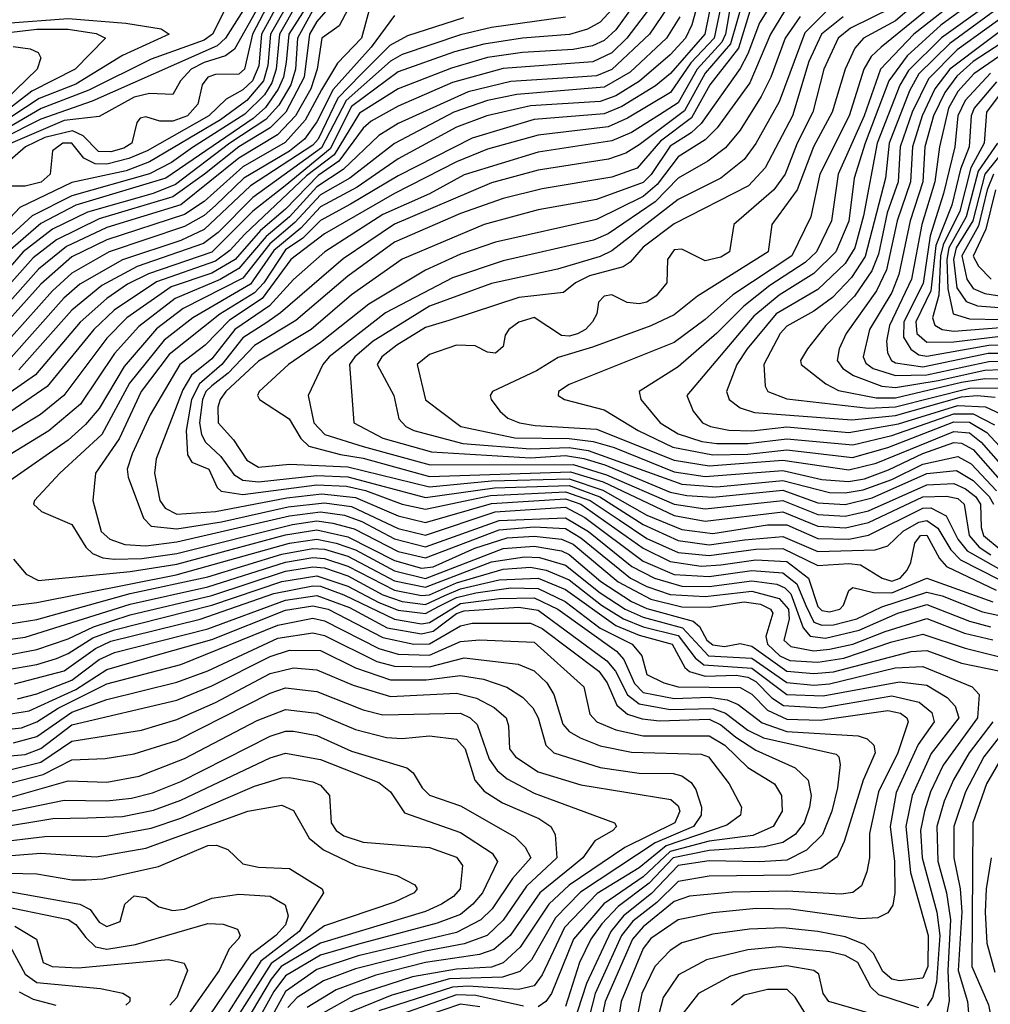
# Model space of a CAD drawing. Extents: x 501367 to 657802, y 482273 to 547541.
# Tile 678 of 714: x 641451 to 643949, y 487008 to 489543. Entities that reach past the tile are written whole.
import ezdxf

# ---------------------------------------------------------------- set-up
doc = ezdxf.new("R2010")
doc.units = 0

msp = doc.modelspace()

# ---------------------------------------------------------------- linework, layer by layer
at = {"layer": '0CON20XD'}
for points in [[(643221.9, 489678.1), (643180.9, 489529.1), (643164.2, 489495), (643125, 489452.2), (643045.6, 489384.4), (642985, 489346.6), (642945, 489332.1), (642765, 489321.3), (642653.2, 489295), (642575, 489265.6), (642425, 489184.7), (642318.9, 489111.1), (642225, 489060.7), (642173.8, 489006.2), (642105, 488948.5), (642045, 488862), (641896.1, 488775), (641822.6, 488717.4), (641733.4, 488606.6), (641662.2, 488475), (641553.8, 488375), (641488.5, 488305), (641486.2, 488295), (641506.8, 488276.8), (641585, 488242.9), (641621.1, 488185), (641638.4, 488168.4), (641665, 488157.3), (641694, 488154), (641765.1, 488155.1), (641855, 488168.5), (642153.1, 488243.1), (642215, 488252), (642256.8, 488246.8), (642311.4, 488231.4), (642425, 488173.5), (642495, 488156.8), (642685, 488229.5), (642775, 488237.2), (642855, 488232.3), (642895, 488208.7), (643023.1, 488105), (643065, 488082.9), (643125, 488062.5), (643215, 488057.3), (643335, 488071.4), (643405, 488052.8), (643429.4, 488025), (643430.8, 487999.2), (643417.3, 487945), (643435, 487928.5), (643495, 487917.5), (643535, 487921.6), (643595.3, 487934.7), (643677.8, 487967.8), (643785, 488000.8), (643882.8, 487962.8), (643955, 487945.6)], [(643855, 489668.7), (643705, 489539.6), (643622, 489495), (643600.4, 489469.6), (643575.1, 489415), (643541.4, 489305), (643493.5, 489215), (643451.4, 489105), (643386.1, 489015), (643377.3, 488945), (643195, 488830.6), (643135, 488782.5), (643075.4, 488754.6), (642925, 488699.7), (642836.7, 488673.3), (642781, 488639), (642667.9, 488585), (642661.5, 488575), (642663.9, 488565), (642686.1, 488535), (642706.8, 488516.8), (642737.1, 488505), (642777.5, 488497.5), (642935, 488488), (643135, 488408.8), (643225, 488393.8), (643415, 488408.4), (643585, 488383.3), (643655, 488400.6), (643855, 488482.8), (643895, 488478.7), (643925.6, 488455), (643999.6, 488369.6)], [(642113.1, 489626.9), (642049.4, 489505), (642028.9, 489415), (642015, 489402.6), (641955, 489401.9), (641935, 489394.8), (641920.3, 489375), (641909.1, 489325), (641882.4, 489295), (641845, 489281), (641811.5, 489281.5), (641775, 489292.7), (641761.1, 489288.9), (641751.7, 489278.3), (641739.4, 489225), (641718.4, 489211.6), (641685, 489202.1), (641653.5, 489203.5), (641613.9, 489243.9), (641586.9, 489256.9), (641515, 489239.2), (641465.5, 489215), (641385, 489145.8)], [(643865, 489633), (643667.9, 489472.1)], [(642153.5, 489606.5), (642095.8, 489505), (642089.6, 489425), (642077.9, 489385), (642035, 489335), (641967.2, 489285), (641785, 489176.5), (641725, 489153.6), (641585, 489123.2), (641451, 489059), (641375, 488978.1)], [(642215, 489618.9), (642143.2, 489505), (642136.7, 489433.3), (642129.6, 489395), (642116.1, 489363.9), (642083.3, 489316.7), (642051.9, 489288.1), (641826.4, 489135), (641595, 489064.9), (641505, 489017.8), (641421.3, 488945)], [(643238.3, 489625), (643213.9, 489505), (643125.7, 489404.3), (643087.3, 489372.7), (643000.7, 489319.3), (642955, 489300.6), (642775, 489285.7), (642615, 489237.8), (642425, 489140.3), (642302.4, 489067.6), (642225, 489026), (642179.4, 488980.6), (642135, 488950.4), (642079, 488865), (642055, 488839.3), (641965.8, 488784.2), (641835, 488680.9), (641763.3, 488585), (641706.7, 488463.3), (641645.6, 488375), (641638.9, 488305), (641660.6, 488225), (641682.8, 488205), (641721.6, 488191.6), (641775, 488188.2), (641855, 488198.2), (642144.7, 488265.3), (642225, 488275.4), (642286.7, 488266.7), (642330.9, 488250.9), (642415, 488205.7), (642495, 488185.4), (642685, 488253.4), (642855, 488260.2), (642914.7, 488225), (643025.8, 488135), (643084.5, 488104.5), (643155, 488083.8), (643225, 488083.4), (643335, 488098.1), (643399.4, 488089.4), (643420.3, 488080.3), (643435, 488064.7), (643467.1, 487977.1), (643485.2, 487955.2), (643525, 487950.7), (643611.3, 487971.3), (643710.9, 488015), (643785, 488036.7), (643895, 487994.2), (643949.7, 487979.7)], [(643893.3, 489616.7), (643752, 489505), (643666.1, 489415), (643623.8, 489295), (643557, 489145), (643540.2, 489025), (643501.4, 488945), (643472.6, 488917.4), (643381.6, 488858.4), (643314.8, 488805.2), (643245, 488735.8), (643145, 488648.7), (643045.3, 488585), (643049.1, 488565), (643098.9, 488505), (643145, 488476.1), (643206.6, 488456.6), (643245, 488451.4), (643325, 488451.3), (643425, 488463.9), (643595, 488448.2), (643695, 488472), (643855, 488527.7), (643905, 488527.9), (643959.8, 488499.8)], [(643922.9, 489602.9), (643821.3, 489528.7), (643735, 489449.2), (643687.5, 489385), (643627, 489225), (643598.6, 489135), (643585, 489023.9), (643551.1, 488945), (643495, 488888.8), (643405, 488833.2), (643340.5, 488779.5), (643168.1, 488575), (643184.1, 488535), (643208.2, 488505), (643228.2, 488495), (643275.7, 488485.7), (643335, 488483.7), (643425, 488494.8), (643585, 488479.9), (643712.5, 488502.5), (643865, 488549.6), (643936.3, 488546.3), (643975, 488527.5)], [(642985, 489580), (642945, 489536.4), (642912.1, 489517.9), (642865.6, 489504.4), (642745.1, 489495.1), (642645, 489479.7), (642569.9, 489460.1), (642425, 489408.4), (642305, 489318.8), (642249.4, 489210.6), (642133.8, 489115), (642050.5, 489049.5), (641945, 488944), (641781.8, 488888.2), (641728.5, 488861.5), (641675.1, 488824.9), (641606.5, 488763.5), (641491.3, 488628.7), (641295, 488492.2)], [(642256.3, 489585), (642215, 489538), (642196.3, 489505), (642183, 489395), (642135.4, 489305), (642095.5, 489264.5), (642015, 489215.2), (641926.4, 489145), (641845, 489086.4), (641655, 489030.3), (641545, 488976.1), (641485, 488929.8), (641327.3, 488752.7)], [(641987.6, 489585), (641946.7, 489505), (641925, 489490), (641789, 489441), (641628.6, 489361.4), (641506.2, 489313.8), (641385, 489243.8)], [(642164.9, 489585.1), (642118.9, 489505), (642110.9, 489415), (642099.5, 489380.5), (642080.7, 489349.3), (642030.4, 489299.6), (641895, 489213.2), (641841.3, 489175), (641785, 489145.8), (641585, 489089.1), (641482.3, 489037.7), (641398.6, 488961.4)], [(642042.9, 489595), (641980.6, 489495), (641958.7, 489475), (641637.3, 489332.7), (641505, 489286.6), (641403.2, 489235)], [(642303.6, 489585), (642273.1, 489526.9), (642228.3, 489495), (642216.6, 489415), (642200, 489365), (642160.2, 489295), (642113.9, 489246.1), (642015, 489186), (641865, 489066.4), (641675, 489007.7), (641571.1, 488959), (641499.3, 488900.7), (641405.5, 488794.5)], [(642122.4, 489597.6), (642073.4, 489505), (642066.4, 489423.5), (642049.5, 489385), (642025, 489361.9), (641982.3, 489337.7), (641937.6, 489295), (641778.3, 489205), (641731.1, 489185), (641675, 489171), (641645, 489171.6), (641615.9, 489185.9), (641585.1, 489225.1), (641561.6, 489225), (641535.2, 489205), (641529.2, 489145), (641505.5, 489124.5), (641465, 489114), (641425, 489114.3)], [(643258.8, 489595), (643238.4, 489495), (643178.3, 489431.7), (643125.7, 489355), (643015, 489288.8), (642965, 489266.8), (642785, 489245.5), (642655, 489208.9), (642575, 489177), (642415, 489095.1), (642235, 488991.2), (642148.6, 488925), (642075, 488825), (641991, 488769), (641928.2, 488705), (641862.4, 488655), (641786.8, 488525), (641740.5, 488425), (641727.4, 488385), (641729.6, 488365), (641769.6, 488259.6), (641788.7, 488238.7), (641855, 488231.6), (641970, 488250), (642141.7, 488288.3), (642235, 488298.6), (642305, 488289.5), (642425, 488232.5), (642495, 488215.1), (642674.6, 488275.4), (642855, 488287.3), (642905, 488260.6), (643055, 488148.9), (643135, 488114.5), (643225, 488109), (643335, 488124.8), (643415, 488118.3), (643450.4, 488090.4), (643474.2, 488034.2), (643495, 487991.2), (643515, 487983.5), (643545, 487984.8), (643605, 488000.5), (643669.4, 488030.6), (643785, 488069), (643825, 488059.2), (643928.5, 488018.5), (644035.3, 487995.3)], [(643281.2, 489585), (643267.4, 489505), (643258, 489485), (643194, 489415), (643145, 489328.4), (643097.5, 489297.5), (643025, 489252.6), (642975, 489230.9), (642785, 489201.9), (642595, 489143.1), (642505, 489094.3), (642385, 489041.2), (642235.6, 488945), (642155, 488873.8), (642093.9, 488806.1), (642004.5, 488745), (641945, 488669.2), (641892.8, 488627.2), (641870.5, 488589.5), (641802.1, 488412.1), (641797.3, 488375), (641811.5, 488305), (641825.1, 488285.1), (641855, 488269.9), (641955, 488276.3), (642138.3, 488311.7), (642227.9, 488322.1), (642315, 488312.8), (642425, 488265.6), (642495, 488248.4), (642665, 488297.3), (642855, 488309.1), (642895, 488295), (643055, 488181.9), (643125, 488147.8), (643205, 488135.8), (643255, 488139.5), (643345, 488152), (643425, 488147.3), (643481.2, 488105), (643505, 488031.4), (643515, 488021.9), (643535, 488018.3), (643561.3, 488025), (643571.3, 488035), (643585, 488073.3), (643595, 488080.8), (643647.8, 488067.8), (643695, 488067.3), (643785, 488104.7), (643955, 488043.6)], [(643313.1, 489595), (643279.8, 489480.2), (643215, 489404.9), (643161.7, 489308.3), (643045, 489220.6), (643011, 489199), (642966.4, 489183.6), (642785, 489154.9), (642665, 489122.5), (642415, 489016.2), (642283, 488927), (642122.3, 488787.7), (642086.8, 488763.2), (642025, 488723.5), (641970.8, 488655), (641913.3, 488605), (641892.5, 488565), (641879.4, 488485), (641882.4, 488422.4), (641893.8, 488403.8), (641937.1, 488385), (641958.5, 488338.5), (641968.9, 488328.9), (642025, 488320.1), (642215, 488345.2), (642291.6, 488341.6), (642340.5, 488330.5), (642435, 488295.4), (642495, 488282.1), (642662.7, 488317.3), (642855, 488326.8), (642918.9, 488305), (642993.7, 488255), (643065, 488207.2), (643145, 488171.2), (643225, 488163.1), (643345, 488179.2), (643415, 488181), (643505, 488137.6), (643585, 488142.7), (643615, 488139.1), (643670.3, 488105), (643695, 488097.3), (643717, 488105), (643734.9, 488125), (643744.6, 488145), (643754.3, 488195), (643769.5, 488215), (643785, 488215.9), (643817.9, 488155), (643836.1, 488135), (643963.5, 488073.5)], [(643386.3, 489585), (643355.1, 489534.9), (643325, 489454.8), (643305, 489417.3), (643204.4, 489275.6), (643178.7, 489251.3), (643125, 489217), (643076, 489144), (643055, 489123.4), (642935, 489079.4), (642785, 489052.8), (642646.2, 489015), (642435, 488926.1), (642305, 488834.6), (642201.2, 488745), (642065, 488663.3), (641981.5, 488585), (641966.3, 488565), (641960.6, 488545), (641961.8, 488505), (642000.9, 488460.9), (642035, 488408.8), (642065, 488390.7), (642145, 488398.2), (642295, 488391.7), (642505, 488339.8), (642665, 488355.8), (642865, 488360.7), (642951.6, 488331.6), (643065, 488267.1), (643155, 488229.7), (643235, 488220.2), (643375, 488241.7), (643425, 488242.2)], [(643995, 489591.6), (643845, 489481.7), (643765, 489403), (643740.6, 489359.4), (643688.1, 489225), (643679.1, 489135), (643627, 488933), (643591.3, 488878.7), (643542.2, 488827.8), (643495, 488792.6), (643425, 488753.4), (643408.2, 488735), (643365.6, 488655), (643369.5, 488599.5), (643376, 488585), (643425, 488566.7), (643635, 488542.2), (643705, 488546.2), (643895, 488594.3), (643975, 488594.9)], [(642209.3, 489575), (642166, 489495), (642160.8, 489415), (642148.2, 489375), (642117.5, 489322.6), (642084.4, 489285.6), (641991.4, 489225), (641851.6, 489118.4), (641794.4, 489095.6), (641625, 489047.5), (641535, 489003.4), (641459.8, 488945), (641308.2, 488771.8)], [(643027.4, 489575), (642985, 489516.7), (642955, 489488.8), (642925, 489475.3), (642875, 489466.1), (642745, 489458.5), (642655, 489445.1), (642562.1, 489417.9), (642425, 489364.9), (642325, 489301.6), (642259.9, 489195), (642189.1, 489140.9), (642029.7, 488990.3), (641991.9, 488948.1), (641955, 488921.3), (641802.6, 488867.4), (641693.7, 488795), (641641.2, 488745), (641521.7, 488598.3), (641312.4, 488455)], [(642349.1, 489565), (642330, 489495), (642268.9, 489431.1), (642227.7, 489362.3), (642185.6, 489284.4), (642133.9, 489226.1), (642025, 489163.6), (641925.4, 489074.6), (641875, 489041.4), (641675, 488975.6), (641585, 488931.9), (641505, 488861.9), (641364.2, 488705.7)], [(643074, 489575), (643013.3, 489495), (642975, 489457.6), (642925.4, 489434.6), (642695, 489416.7), (642565, 489381.1), (642425, 489319.8), (642355, 489281), (642335, 489263), (642271.7, 489178.3), (642218.8, 489141.2), (642135, 489055.1), (642070.1, 488999.9), (642004.8, 488925.2), (641945, 488890.1), (641840.5, 488855), (641726.3, 488775), (641675, 488722.6), (641564.5, 488575), (641504.1, 488525.9), (641385, 488454.3)], [(642415, 489553.5), (642355, 489471.8), (642257.4, 489362.6), (642215, 489280), (642183.4, 489235), (642145, 489203.9), (642027.7, 489135), (641955, 489064.2), (641925, 489038.2), (641875, 489010.2), (641681, 488945), (641585, 488890.1), (641535, 488844.6), (641393.6, 488686.4)], [(643119.2, 489575), (643071.5, 489505), (642975, 489414.3), (642935, 489398.4), (642875, 489394.1), (642715, 489383.7), (642605, 489357.3), (642425, 489275.5), (642375, 489244.6), (642283, 489157), (642215, 489112.6), (642145, 489035.5), (642085.3, 488984.7), (642015, 488901.7), (641966.6, 488873.4), (641850.6, 488825), (641757, 488753), (641695, 488683.2), (641606.8, 488553.2), (641525.8, 488484.2), (641415, 488416.1)], [(642064.1, 489575), (642003.4, 489466.6), (641980.5, 489449.5), (641925, 489432.3), (641891.7, 489415), (641864.4, 489385), (641845, 489350.5), (641785, 489352.4), (641745, 489343.6), (641655, 489293.6), (641565, 489283.1), (641415, 489218.6)], [(643329.8, 489565), (643300.7, 489469.3), (643226.8, 489375), (643179.8, 489290.2), (643099.9, 489230.1), (643039.7, 489160.3), (642975, 489137), (642795, 489107.6), (642695, 489082.2), (642585, 489044.1), (642415, 488969.5), (642295, 488882.2), (642161.5, 488768.5), (642055, 488704), (641987.5, 488632.5), (641945, 488599.8), (641929.8, 488585), (641921.4, 488565), (641913.8, 488505), (641918.5, 488475), (641928.7, 488455), (641968.2, 488418.2), (642001.8, 488371.8), (642025, 488357.1), (642065, 488353.2), (642215, 488368.9), (642295, 488365.4), (642495, 488312.5), (642672.8, 488337.2), (642865, 488343.2), (642943.9, 488313.9), (643055, 488243), (643145, 488201.4), (643225, 488191), (643316.2, 488203.8), (643415, 488212.4), (643505, 488173.7), (643652.2, 488177.8), (643685, 488187.9), (643724.4, 488225.6), (643765, 488248.9), (643785, 488252.9), (643813.9, 488233.9), (643847.4, 488177.4), (643872, 488152), (643971.4, 488101.4)], [(643419.5, 489565), (643383, 489505), (643329.5, 489380.5), (643245.4, 489264.6), (643215, 489233.7), (643145, 489189.2), (643091.4, 489118.5), (643055, 489087.1), (642935, 489027.9), (642675, 488970.1), (642585, 488938.6), (642495, 488897.6), (642349.6, 488810.4), (642225, 488711.3), (642142.5, 488655), (642066.6, 488585), (642062.9, 488575), (642067.7, 488565), (642144.3, 488515), (642174.4, 488464.4), (642194.9, 488444.9), (642276.5, 488423.5), (642335, 488413.6), (642505, 488366.9), (642868.3, 488378.3), (642952.5, 488352.5), (643135, 488265.7), (643215, 488251.7), (643415, 488275.7), (643505, 488238.5), (643575.8, 488234.2), (643635, 488247.7), (643775, 488314.6), (643836.3, 488316.3), (643865, 488309.5), (643881.3, 488295), (643894.6, 488215), (643920, 488185), (643949.8, 488165)], [(643695, 489573.6), (643589.2, 489520.8), (643557.6, 489495), (643520.1, 489415), (643491.8, 489305), (643451.7, 489225), (643420.9, 489145), (643392, 489105), (643289.1, 489015), (643277.3, 488945), (643255, 488931.6), (643215, 488922.2), (643155, 488951.6), (643135, 488950), (643118, 488925), (643116.5, 488865), (643088.5, 488831.5), (643065, 488815.2), (643045, 488811.2), (643014.5, 488814.5), (642975, 488834.1), (642955, 488831.2), (642940, 488815), (642936.4, 488785), (642925.2, 488765), (642907, 488745), (642886.1, 488733.9), (642865, 488727.7), (642845, 488730), (642775, 488775.5), (642735, 488764.2), (642709.6, 488745), (642700.3, 488730.3), (642695, 488701.2), (642675.5, 488684.5), (642655, 488686.5), (642623.2, 488703.2), (642575, 488704.8), (642505, 488681), (642473.9, 488655), (642495, 488563.9), (642586.2, 488495), (642725, 488466.4), (642865, 488464.7), (642926.6, 488456.6), (642980.9, 488440.9), (643135, 488378.5), (643215, 488366.3), (643415, 488381.9), (643515, 488359.2), (643583.9, 488353.9), (643625, 488360.9), (643686.5, 488383.5), (643775.5, 488425.5), (643855, 488453.9), (643875, 488452.7), (643905, 488436.1), (643980, 488350)], [(643526.4, 489563.6), (643471.3, 489508.7), (643405, 489330.8), (643345, 489223.8), (643315, 489183.1), (643255.3, 489135), (643145, 489079.9), (642975, 488947.4), (642945, 488932.9), (642835, 488900.5)], [(643935, 489575.6), (643823.6, 489496.4), (643738.1, 489411.9), (643715.7, 489374.3), (643658, 489225), (643622.2, 489037.8), (643599.8, 488955), (643575, 488914.6), (643505, 488847.7), (643397.8, 488785), (643322.6, 488695), (643296.7, 488655), (643270, 488585), (643276.7, 488565), (643305, 488543.1), (643341.5, 488531.5), (643592.2, 488512.2), (643705, 488523.5), (643875, 488571.3), (643915.2, 488575.2), (643960.9, 488570.9)], [(644016, 489575), (643863.1, 489465), (643789.6, 489390.4), (643747.9, 489305), (643716.7, 489215), (643711.5, 489125), (643683.6, 489045), (643661, 488939), (643643.7, 488896.3), (643599.2, 488830.8), (643525.2, 488755), (643478.2, 488695), (643460.4, 488665), (643462.3, 488655), (643525.4, 488605.4), (643557.7, 488587.7), (643655, 488569.2), (643705, 488569.1), (643875, 488609.8), (643935, 488619), (643975, 488618.4)], [(644038.9, 489561.1), (643844.4, 489415.6), (643806.2, 489365), (643773, 489295), (643748.2, 489215), (643743, 489125), (643708.8, 489025), (643681.3, 488898.7), (643655.8, 488844.2), (643577.7, 488735), (643559.5, 488695), (643554.5, 488665), (643569.2, 488645), (643596.7, 488626.7), (643669.4, 488599.4), (643705, 488596), (643815, 488614.1), (643935, 488640.3), (643975, 488642.1)], [(641415, 489533.7), (641575, 489545.5), (641723.4, 489533.4), (641815, 489519), (641835.5, 489505), (641715, 489450.6), (641595, 489376.6), (641500.6, 489339.4), (641391.5, 489268.5)], [(642592.6, 489547.4), (642448.7, 489501.3), (642403.6, 489476.4), (642328.8, 489401.2), (642269.3, 489340.7), (642218.6, 489235), (642205, 489219.6), (642045, 489114.9), (641925, 489002.6), (641865, 488974.5), (641715.2, 488924.8), (641605, 488861.8), (641564.3, 488825.7), (641422.2, 488665)], [(643149.8, 489550.2), (643115.7, 489495), (643022.2, 489407.8), (642955, 489368.7), (642730.5, 489350.5), (642655, 489334.5), (642568, 489305), (642415, 489223.8), (642300.4, 489135), (642225, 489091.9), (642159.1, 489020.9), (642094.5, 488965.5), (642025, 488877.1), (641871.3, 488798.7), (641803, 488747), (641719.9, 488650.1), (641655, 488541.6), (641620, 488500), (641575, 488459.7), (641425, 488355.2)], [(642855, 489549.1), (642665, 489522.5), (642585, 489503.5), (642435, 489453.3), (642405, 489435.9), (642290.6, 489335), (642227.5, 489212.5), (642050.6, 489085), (641961.8, 488995), (641923.4, 488966.6), (641752.8, 488907.2), (641661.6, 488858.4), (641584.9, 488795.1), (641448.3, 488641.6)], [(643459.3, 489550.7), (643420.6, 489495), (643384, 489395), (643359.1, 489345), (643305, 489258.4), (643267.1, 489212.9), (643221.9, 489178.1), (643145, 489134.9), (643086.4, 489073.6), (642965, 488991.4), (642927.5, 488975), (642695, 488922.2), (642565, 488878.4), (642392.1, 488787.9), (642247.5, 488675), (642230.5, 488655), (642193.3, 488575), (642207.6, 488505), (642235.9, 488475), (642335, 488444.1), (642506.9, 488396.9), (642875, 488397.2), (642960.8, 488370.8), (643135, 488295.4), (643215, 488283.5), (643415, 488305.1), (643505, 488269), (643575, 488264.8), (643635, 488278.4), (643785, 488345.5), (643855, 488348.2), (643885, 488334.6), (643910.3, 488315), (643923.8, 488295), (643925.5, 488235), (643931.7, 488215), (643976.7, 488176.7)], [(643570.3, 489549.7), (643513.9, 489505), (643481.3, 489435), (643439.8, 489295), (643369.1, 489160.9), (643326.6, 489115), (643135, 489017), (643055, 488956.6), (643021.6, 488918.4), (643003.6, 488906.4), (642917, 488883), (642881, 488865), (642849.9, 488840.1), (642735, 488827.1), (642555, 488768.5), (642495, 488749.9), (642421.6, 488705), (642382.6, 488675), (642370.4, 488655), (642413.9, 488575), (642426.3, 488515), (642444.7, 488495), (642465.3, 488485), (642591.6, 488451.6), (642765, 488437.4), (642865, 488441.2), (642913.8, 488433.8), (643155, 488346.7), (643245, 488339.7), (643415, 488356.5), (643535, 488325.5), (643575, 488324.2), (643621.9, 488331.9), (643695, 488359), (643775, 488398.5), (643865, 488418.4), (643899.3, 488399.3), (643965, 488329.3)], [(641415, 489508.5), (641495, 489518.2), (641575, 489518.5), (641647.4, 489507.4), (641671.5, 489495), (641593.8, 489415), (641481.5, 489358.5), (641351.8, 489258.2)], [(644012.6, 489505), (643905, 489435.2), (643862.6, 489397.4), (643831.7, 489355), (643802.9, 489295), (643779.9, 489215), (643774.8, 489125), (643742.1, 489025), (643713.6, 488886.5), (643695, 488840.5), (643638.1, 488745), (643621.5, 488675), (643628.6, 488658.6), (643647.6, 488645), (643705, 488626.6), (643785, 488627.9), (643881, 488649), (643945, 488663), (643985, 488663.8)], [(644060.4, 489509.6), (643906.4, 489403.6), (643865, 489357.9), (643841.1, 489315), (643817.7, 489215), (643805.8, 489125), (643772.5, 489015), (643745.8, 488875), (643689.2, 488755), (643681.7, 488715), (643684.2, 488685), (643694.8, 488665), (643705, 488659.5), (643775, 488648.5), (643943.7, 488683.7), (643993.8, 488683.8)], [(641433.9, 489473.9), (641477.8, 489467.8), (641498, 489458), (641504.7, 489444.7), (641495.7, 489415), (641412.6, 489335)], [(643667.9, 489472.1), (643642.5, 489447.5), (643622.9, 489415), (643585.3, 489295), (643510.1, 489145), (643486.8, 489035), (643438.2, 488935), (643286, 488834), (643215, 488770.5), (643135, 488711.5), (642865, 488603.1), (642837.3, 488585), (642836.7, 488575), (642853.1, 488565), (642955, 488538), (643042.2, 488485), (643132.1, 488442.1), (643235, 488422.5), (643324.4, 488424.4), (643425, 488435.5), (643594.5, 488415.5), (643685, 488441), (643855, 488507.1), (643895, 488506.4), (643939.5, 488479.5), (644027.3, 488385)], [(643949.3, 489405), (643883.7, 489335), (643865.6, 489295), (643857.8, 489215), (643828.7, 489095), (643793.8, 488986.2), (643776.2, 488863.8), (643726, 488765), (643725.5, 488725.5), (643744, 488694), (643765, 488680.2), (643785, 488676.1), (643945, 488704.6), (643995, 488705.4)], [(643965, 489382.8), (643907.5, 489315), (643899.6, 489295), (643894.4, 489215), (643872.5, 489157.5), (643849.6, 489065), (643808.5, 488961.5), (643795.4, 488845), (643757.5, 488765), (643760.1, 488735), (643785, 488712.2), (643855, 488713), (643975, 488728.1)], [(643968.9, 489345), (643939.4, 489305), (643932.9, 489225), (643898.8, 489161.2), (643870, 489050), (643827.4, 488962.6), (643820.9, 488935), (643816.7, 488833.3), (643799.7, 488775), (643806.4, 488756.4), (643825.3, 488745.3), (643855, 488741), (643975, 488750.2)], [(643967, 489225), (643917.4, 489152.6), (643886.7, 489035), (643842.1, 488955), (643836.8, 488925), (643839.8, 488849.8), (643853.6, 488785), (643895, 488772.3), (644055, 488769.3)], [(643991.1, 489215), (643934.7, 489145), (643903.7, 489025), (643860.6, 488955), (643853.7, 488925), (643862.7, 488852.7), (643886.9, 488816.9), (643915.6, 488805.6), (644027.1, 488797.1)], [(643957.4, 489145), (643940.8, 489105), (643918.4, 489011.6), (643875.5, 488935), (643888.5, 488875), (643905, 488850.6), (643935, 488838.1), (644075.1, 488815.1)], [(643962.3, 489105), (643937, 489003), (643905, 488933.8), (643918, 488908), (643950.6, 488875)], [(642835, 488900.5), (642665, 488863.2), (642505, 488805.3), (642360.2, 488715), (642313.2, 488675), (642299.3, 488655), (642310.9, 488505), (642385.3, 488465), (642510.4, 488430.4), (642765, 488414.6), (642855, 488420.3), (642902.7, 488412.7), (642956.3, 488396.3), (643125, 488326.6), (643167.8, 488317.8), (643235, 488312.9), (643415, 488331.1), (643505, 488298.9), (643575, 488294.5), (643645, 488311.6), (643785, 488374.2), (643862.1, 488382.1), (643905, 488356.2), (643945.5, 488315), (643956.9, 488295)], [(643425, 488242.2), (643505, 488206.9), (643585, 488204.8), (643635, 488215.4), (643775, 488284.6), (643795.7, 488285.7), (643835.6, 488265.6), (643864.9, 488205), (643889.3, 488175), (643969.6, 488129.6)], [(641435, 488153.4), (641467.5, 488115), (641498.6, 488098.6), (641735, 488121.9), (641855, 488140.8), (642135, 488216.2), (642215, 488228.9), (642295, 488211.3), (642415, 488149.9), (642485, 488130.6), (642515, 488134.3), (642622.2, 488182.2), (642705, 488208.5), (642775, 488212.9), (642845, 488205.4), (642875, 488191.9), (642990.7, 488095), (643075, 488051.1), (643155, 488031.2), (643225, 488030), (643315, 488043.6), (643357.7, 488037.7), (643382.8, 488025), (643389.2, 488015), (643370.7, 487955), (643375.7, 487935), (643406.7, 487905), (643432.6, 487892.6), (643505, 487888.3), (643571.5, 487898.5), (643695, 487941.2), (643775, 487960.6), (643884.4, 487924.4), (644045, 487884.3)], [(641357.5, 488025), (641495, 488042.3), (641853.6, 488113.6), (642145, 488194.7), (642215, 488205.5), (642265.1, 488194.9), (642315, 488177.6), (642415, 488123.5), (642495, 488104.1), (642695, 488181), (642775, 488187.1), (642845, 488174.8), (642865, 488166.1), (642946.1, 488096.1), (643025, 488044.8), (643065, 488026.3), (643184, 487994), (643200.1, 487980.1), (643219.2, 487945), (643235, 487933.1), (643265, 487929.2), (643305, 487936.4), (643335, 487929.5), (643425.1, 487865.1), (643495, 487859.1), (643545, 487864), (643745, 487915.9), (643785, 487918.5), (643875, 487885.5), (643975.2, 487865.2)], [(641325, 487934.2), (641465, 487952.8), (641735, 488037.7), (641935, 488082.7), (642135, 488146.3), (642205, 488157.6), (642235, 488155.4), (642295, 488136.1), (642415, 488074.1), (642485, 488059.8), (642505, 488061.6), (642575, 488092.6), (642695, 488128.2), (642765, 488133.1), (642805.6, 488125.6), (642865, 488100.2), (642948.2, 488035), (643005, 488000.2), (643055, 487979.7), (643145, 487957.4), (643189.3, 487899.3), (643211.5, 487881.5), (643335, 487873.4), (643425, 487805.4), (643518.6, 487801.4), (643715, 487838.2), (643785, 487828.9), (643837.4, 487797.4), (643858.2, 487775), (643868.2, 487745), (643796.5, 487653.5), (643748.1, 487545), (643731.6, 487465), (643743, 487347), (643788.7, 487185), (643787.7, 487105), (643775, 487075.2), (643715, 487067.8), (643695, 487072.2), (643672.4, 487092.4), (643648.4, 487138.4), (643625, 487162), (643575, 487181.2), (643505, 487195.4), (643415, 487204.6), (643328.6, 487201.4), (643235, 487188.5), (643155, 487165.5), (643125, 487146.4), (643085.2, 487105), (643051.8, 487035), (643039.9, 486975)], [(641365, 487977.4), (641495, 487998.2), (641734.7, 488065.3), (641935, 488107.9), (642125, 488166.9), (642205, 488180.9), (642235, 488179.2), (642295, 488161.2), (642415, 488098.1), (642495, 488081.4), (642665, 488146.5), (642749.6, 488159.6), (642788.4, 488158.4), (642855, 488138.2), (642945, 488067), (643009.2, 488025), (643055, 488004.1), (643156.5, 487976.5), (643223.4, 487905), (643335, 487898.4), (643425, 487835.8), (643495, 487829.6), (643535, 487832.9), (643703.6, 487873.6), (643775, 487877.1), (643901.8, 487825), (643919.7, 487805), (643916.2, 487745), (643827.1, 487622.9), (643795.1, 487554.9), (643779.4, 487505), (643769.5, 487455), (643773.3, 487385), (643811.4, 487245), (643819.1, 487185), (643810.3, 487065), (643800.3, 487025), (643786.7, 487003.3)], [(641395, 487902.3), (641495, 487921.2), (641575, 487948.2), (641640.4, 487979.6), (641735, 488010.1), (641945, 488060.4), (642135, 488122.7), (642205, 488134.1), (642235, 488131.3), (642295, 488110.4), (642385, 488062), (642435, 488045), (642495, 488037.4), (642545, 488060.4), (642585, 488077.2), (642685, 488100.9), (642785, 488104.4), (642855, 488075.7), (642985, 487983.1), (643045, 487958.4), (643129.8, 487935), (643162.3, 487875), (643174.4, 487864.4), (643215, 487852.2), (643295.1, 487855.1), (643325, 487849.5), (643345, 487838.9), (643386.5, 487796.5), (643416.8, 487776.8), (643515, 487771), (643695, 487802.2), (643765.8, 487785.8), (643798.6, 487758.6), (643803.9, 487735), (643763.1, 487676.9), (643706.8, 487553.2), (643690.8, 487465), (643701.9, 487375), (643702.9, 487295), (643697.5, 487262.5), (643685, 487243.2), (643659.5, 487230.5), (643615, 487227.4), (643435, 487252.9), (643345.9, 487254.1), (643235, 487243.2), (643145, 487225.4), (643075, 487176.9), (643055, 487151.5), (642998.6, 487015), (642980, 486895)], [(641415, 487868.4), (641495, 487882.2), (641545, 487898.1), (641575, 487910.4), (641638.9, 487951.1), (641695, 487971.9), (641945, 488035.4), (642125, 488095.8), (642215, 488110.5), (642295, 488084.3), (642375, 488041.8), (642425, 488022.8), (642495, 488013.9), (642528.6, 488031.4), (642575, 488055.3), (642625, 488067.2), (642715, 488079.7), (642785, 488078.1), (642854.9, 488045), (642945, 487975.9), (643026.6, 487935), (643052, 487905), (643065, 487856.5), (643108.5, 487835), (643145.1, 487825.1), (643305, 487822.9), (643335, 487806.2), (643375.3, 487765.3), (643425, 487742), (643510.9, 487739.1), (643685, 487763.7), (643717.3, 487757.3), (643734, 487745), (643737.6, 487735), (643711, 487655), (643660.6, 487555), (643637.8, 487447.8), (643638, 487385), (643631.3, 487348.7), (643617.4, 487312.6), (643594.8, 487295.2), (643565, 487290.8), (643425, 487299.1), (643285, 487296.4), (643175, 487286.3), (643135, 487272), (643055, 487207.3), (643028.1, 487175), (642957.9, 487015), (642937.2, 486915)], [(641437.3, 487832.7), (641565, 487866.4), (641645.9, 487924.1), (641685, 487942.3), (641915, 487999), (642105, 488065), (642205.1, 488084.9), (642225, 488084.3), (642285, 488062), (642415, 487998.8), (642485, 487987.6), (642505, 487990.9), (642585, 488039.8), (642685, 488052.6), (642775, 488054), (642835.9, 488025), (642986.9, 487916.9), (643005.8, 487895), (643033.3, 487833.3), (643055, 487810.4), (643135, 487794.8), (643225, 487798.7), (643271.5, 487791.5), (643299.5, 487779.5), (643362, 487732), (643425, 487709.7), (643609, 487699), (643631.5, 487691.5), (643649.1, 487675), (643652.5, 487655), (643621.6, 487585), (643572.9, 487427.1), (643555, 487387.3), (643512.8, 487357.2), (643435, 487340), (643225, 487337.3), (643145, 487324.1), (643090.1, 487269.9), (643028.7, 487221.3), (642999.9, 487185), (642931.6, 487035), (642908.7, 486945)], [(641445, 487794.3), (641495, 487807.1), (641585, 487842.4), (641655, 487895.4), (641695, 487913.5), (641935, 487974.3), (642135, 488048.4), (642215, 488059.8), (642299.1, 488029.1), (642396.8, 487976.8), (642485, 487961.1), (642515, 487968.3), (642575, 488013.6), (642595, 488020.9), (642735, 488029.7), (642785, 488022.7), (642962.1, 487892.1), (642984.4, 487865), (643014.6, 487804.6), (643045, 487780.9), (643125, 487767), (643235, 487769.3), (643267.3, 487757.3), (643325, 487713.7), (643365, 487693.5), (643552, 487652), (643559.1, 487645), (643562.2, 487625), (643555.5, 487565), (643541.1, 487505), (643517, 487445), (643475.9, 487404.1), (643425, 487378.7), (643355, 487374.2), (643225, 487377.4), (643145, 487364.7), (643077.1, 487292.9), (643005, 487235), (642972.4, 487195), (642909.1, 487060.9), (642875, 486955.7)], [(641385, 487748.4), (641475, 487763.2), (641595, 487817.8), (641675, 487869.8), (641811.1, 487908.9), (641945, 487946.5), (642135, 488022.5), (642205, 488033.6), (642244.2, 488025), (642385, 487951.9), (642465, 487935.2), (642505, 487935.9), (642585, 487981.9), (642615, 487989.1), (642765, 487988.5), (642795, 487975.1), (642941.1, 487865), (642962.5, 487835), (642987.6, 487777.6), (643014.6, 487754.6), (643052.5, 487742.5), (643097.3, 487737.3), (643225, 487741.7), (643255, 487726.8), (643293.8, 487695), (643345, 487662), (643446.3, 487616.3), (643479.8, 487585), (643488, 487545), (643483.4, 487515), (643469.8, 487475), (643446.2, 487445), (643415, 487424.4), (643367.2, 487412.8), (643225, 487403.6), (643132.3, 487385), (643070.9, 487319.1), (642990.8, 487259.2), (642948.7, 487215), (642920.4, 487175), (642891.1, 487115), (642855, 487002.3)], [(641365, 487710.4), (641455, 487719.8), (641495, 487734.7), (641549.7, 487770.3), (641675, 487832.6), (641865, 487882.1), (642115, 487983.4), (642205, 488001.8), (642235, 487995.3), (642375, 487923.7), (642425, 487909.1), (642505, 487906.4), (642585, 487941.4), (642634.2, 487945.8), (642775, 487940.3), (642902.9, 487825), (642917.9, 487755), (642935.9, 487735), (642985, 487713.9), (643055, 487698.9), (643225, 487698.5), (643265.4, 487675), (643325, 487617.5), (643393.1, 487575), (643411.4, 487545), (643413.4, 487505), (643389.5, 487465), (643337.6, 487442.4), (643225, 487427.4), (643125, 487401.1), (643055, 487335.8), (642953.9, 487266.1), (642875.8, 487175), (642819.1, 487035), (642805.1, 487015), (642785, 487001.1)], [(641435, 487680.9), (641495, 487697.3), (641585, 487759.5), (641675, 487792.4), (641855, 487836.9), (641935, 487866.3), (642115, 487949.9), (642205, 487963.8), (642235, 487957.4), (642370, 487890), (642415, 487878.1), (642505, 487876.3), (642595, 487899.9), (642733.5, 487883.5), (642775, 487866.5), (642807, 487835), (642825.4, 487805.4), (642848.6, 487728.6), (642865, 487709.8), (642893.3, 487693.3), (642945, 487673.2), (643025, 487656.6), (643205, 487651.9), (643223.1, 487645), (643276.7, 487575), (643308.7, 487515), (643306.1, 487495), (643271, 487469), (643114.5, 487415.5), (643045, 487358.9), (642937.3, 487292.7), (642852.5, 487205), (642795, 487083.9), (642774.7, 487055.3), (642734.1, 487045.9), (642604.7, 487054.7), (642565, 487052), (642375, 486990.7)], [(641225, 487629), (641465, 487650.8), (641505, 487666.4), (641585, 487727.3), (641855, 487790.6), (641945, 487827.2), (642095, 487903), (642145, 487919.7), (642225, 487918.6), (642315, 487873.6), (642405, 487843.1), (642497.1, 487842.9), (642585, 487854.4), (642644.5, 487844.5), (642704.4, 487824.4), (642745, 487798.3), (642771.3, 487771.3), (642785.1, 487745), (642804.7, 487675), (642825.1, 487655.1), (642945, 487617.1), (643045, 487602.8), (643132.2, 487602.2), (643155, 487596), (643178.8, 487578.8), (643190.7, 487560.7), (643205.8, 487515), (643204.6, 487495), (643185.1, 487465), (643086.6, 487423.4), (642893.7, 487296.3), (642829.7, 487230.3), (642768, 487122), (642737.8, 487092.2), (642692.9, 487077.1), (642557.2, 487072.8), (642408.5, 487031.5), (642288, 486982)], [(641415, 487609.1), (641505, 487631.3), (641585, 487684.7), (641763.8, 487713.8), (641855, 487741), (641954.8, 487784.8), (642095, 487858.9), (642155, 487873.7), (642215, 487868.5), (642309.3, 487829.3), (642405, 487800.5), (642575, 487808.9), (642626.1, 487796.1), (642672, 487772), (642702.5, 487745), (642709.1, 487725), (642711.3, 487665), (642727, 487645), (642785, 487606.4), (642895, 487572.3), (643126.9, 487535), (643145, 487518.7), (643149.4, 487505), (643136.7, 487475), (643008.4, 487411.6), (642865, 487314.7), (642812.7, 487265), (642738.7, 487155), (642695, 487114), (642665, 487103.6), (642575, 487098.2), (642461.8, 487078.2), (642310.8, 487029.2), (642230.6, 486985)], [(641405, 487571.8), (641510.8, 487599.2), (641585, 487637.3), (641670.3, 487640.3), (641745, 487652.7), (641855, 487687.1), (642095, 487808.5), (642135, 487822.5), (642215, 487812.7), (642335, 487766), (642385, 487753.2), (642585, 487757.2), (642610.3, 487745), (642627.9, 487727.9), (642659, 487639), (642679.8, 487609.8), (642705, 487588), (642775, 487551.1), (642981.9, 487475), (642986.7, 487465), (642977.1, 487455), (642931.2, 487428.8), (642899.7, 487385), (642875, 487364.3), (642789.5, 487295), (642712.9, 487185), (642671.2, 487148.8), (642634, 487136), (642494.9, 487114.9), (642367.4, 487082.6), (642264.9, 487045.1), (642190.8, 486999.2)], [(644072.8, 487825), (643932.1, 487645), (643885.2, 487554.8), (643855.3, 487465), (643854.5, 487385), (643871.2, 487305), (643875.8, 487245.8), (643866.1, 487095), (643890.5, 487015), (643894.8, 486965)], [(641425, 487540), (641575, 487582.6), (641675, 487579.5), (641758.5, 487595), (641875, 487640.4), (642062, 487738), (642135, 487766.3), (642215, 487757.4), (642315, 487715.1), (642395, 487694.5), (642435, 487692), (642505, 487699), (642575, 487690.2), (642596.9, 487665), (642622.3, 487585), (642646.2, 487556.2), (642693.3, 487526.7), (642786.4, 487486.4), (642817.5, 487465), (642828.8, 487445), (642832.9, 487385), (642755, 487311.8), (642695, 487224.2), (642653.5, 487185), (642595, 487162.9), (642495, 487144.3), (642315, 487099.3), (642232.2, 487067.8), (642164.9, 487025), (642140.4, 486999.6)], [(643954.9, 487735), (643894.7, 487655), (643854.3, 487585.7), (643830.3, 487530.3), (643811.5, 487465), (643813.9, 487376.1), (643836.2, 487295), (643846.1, 487225), (643839.3, 487095), (643843.2, 487016.8), (643836.9, 486985)], [(641385, 487496.2), (641565, 487533.4), (641675, 487531.1), (641738.3, 487538.3), (641792.2, 487552.2), (641865, 487581), (642095, 487697.6), (642135, 487711.1), (642155, 487710.7), (642215, 487700.1), (642305, 487659.4), (642446.7, 487616.7), (642463.5, 487603.5), (642486.2, 487565), (642505, 487546.2), (642585, 487518.9), (642725, 487438.9), (642751.8, 487411.8), (642766, 487385), (642718.9, 487331.1), (642666.8, 487253.2), (642637.2, 487225), (642575, 487192.3), (642322.2, 487132.2), (642215, 487097.4), (642135, 487040.2), (642071.4, 486925)], [(641385, 487460.8), (641536.1, 487486.1), (641625, 487488.1), (641715, 487490.8), (641795, 487507.3), (641865, 487533.2), (642095, 487641.8), (642135, 487654.5), (642225, 487637.5), (642375, 487578.4), (642405.3, 487555), (642441, 487501), (642585, 487450.2), (642667, 487397), (642680.2, 487375), (642641.6, 487295), (642617.3, 487265), (642585, 487239), (642525, 487216.2), (642322.3, 487162.3), (642225, 487134.5), (642135, 487080.8), (642105, 487040.2), (642046.5, 486935)], [(643979, 487645), (643938.6, 487575), (643903.9, 487475), (643901.4, 487105), (643944, 487006), (643971.3, 486871.3)], [(641385, 487424.4), (641515, 487439.9), (641675, 487440.3), (641789.1, 487460.9), (641865, 487486.9), (641974.9, 487535.1), (642055, 487569.3), (642125, 487590.3), (642145, 487591.8), (642205, 487580.2), (642225, 487571.6), (642247.8, 487545), (642252, 487475), (642264.8, 487455), (642285, 487441.1), (642335, 487424.9), (642505, 487410.9), (642575, 487386.8), (642590, 487365), (642584, 487305), (642567.5, 487285), (642536.3, 487265), (642495, 487246.8), (642225, 487165.2), (642123.7, 487105), (642097.5, 487072.5), (642016.7, 486935)], [(641385, 487387.7), (641505, 487396.4), (641647.5, 487387.5), (641775, 487409.6), (642037.5, 487505), (642125, 487520.2), (642155, 487506.2), (642195.6, 487435.6), (642232.9, 487405), (642315, 487366), (642421.1, 487338.9), (642467.5, 487315), (642473.6, 487305), (642466.2, 487295), (642415, 487270.9), (642235, 487209.9), (642097.6, 487112.4), (641995, 486950.1)], [(641385, 487346.4), (641495, 487343.7), (641585, 487328.3), (641622.1, 487327.9), (641665, 487330.3), (641807.9, 487362.1), (641935, 487416.7), (641957.2, 487417.2), (641986.6, 487406.6), (642025, 487369.4), (642065, 487360.7), (642145, 487357.6), (642229.5, 487305), (642232.2, 487295), (642170.3, 487195), (642071.2, 487118.8), (641935, 486903.7)], [(643951.3, 487385), (643938.3, 487305), (643935.9, 487245), (643939.7, 487165), (643960.6, 487090.6)], [(641385, 487305.3), (641605.8, 487265.8), (641632, 487252), (641655, 487218.7), (641675, 487207.5), (641709.2, 487220.9), (641720.8, 487265), (641745, 487286.6), (641775, 487282.2), (641808.9, 487258.9), (641845, 487249.3), (641875, 487252.8), (641945, 487280.8), (642015, 487291.6), (642095, 487285.7), (642133.5, 487263.5), (642141.2, 487235), (642135, 487212), (642109.8, 487185), (642044.9, 487135), (641923.7, 486956.3)], [(641375, 487267.3), (641575, 487226.3), (641595, 487212.8), (641620.6, 487179.4), (641645.7, 487155.7), (641675, 487149.9), (641748.8, 487161.2), (641935, 487215.8), (641973.9, 487213.9), (642010.8, 487200.8), (642018.2, 487185), (642012.5, 487175), (641989.7, 487150.3), (641964, 487095), (641886.9, 486985)], [(641438.5, 487208.5), (641494.1, 487175), (641511.1, 487115), (641533.8, 487105), (641601.2, 487101.2), (641833.3, 487123.3), (641873.7, 487113.7), (641882.1, 487095), (641854.8, 487025), (641837.4, 487005)], [(641426.1, 487156.1), (641464.9, 487084.9), (641495, 487063.8), (641658.2, 487048.2), (641715.9, 487035.9), (641734.5, 487025), (641733.8, 487015), (641723.8, 487005)], [(643765, 486998.7), (643661.8, 487031.8), (643641.6, 487051.6), (643607.8, 487115), (643575, 487133.1), (643535, 487142.9), (643405, 487155.4), (643325, 487147.8), (643218, 487122), (643146.5, 487083.5), (643106.4, 487025), (643087.7, 486952.3)], [(643704.8, 486965.2), (643533.2, 487015), (643518.2, 487035), (643507.5, 487085), (643495, 487094.6), (643425, 487106.4), (643335, 487095.7), (643280.1, 487079.9), (643197.9, 487035), (643155, 486980.9)], [(643473.2, 486983.2), (643446.4, 487026.4), (643425.9, 487045.9), (643375, 487045.7), (643315, 487031), (643282.4, 487005)], [(641449.3, 487039.3), (641485, 487020.7), (641543.8, 487005)], [(642747.4, 487002.6), (642625, 487030.2), (642575, 487031.8), (642375, 486961.7)], [(642635, 487001.2), (642585, 487008), (642448.5, 486961.5)]]:
    msp.add_lwpolyline(points, dxfattribs=at)

doc.saveas('drawing.dxf')
